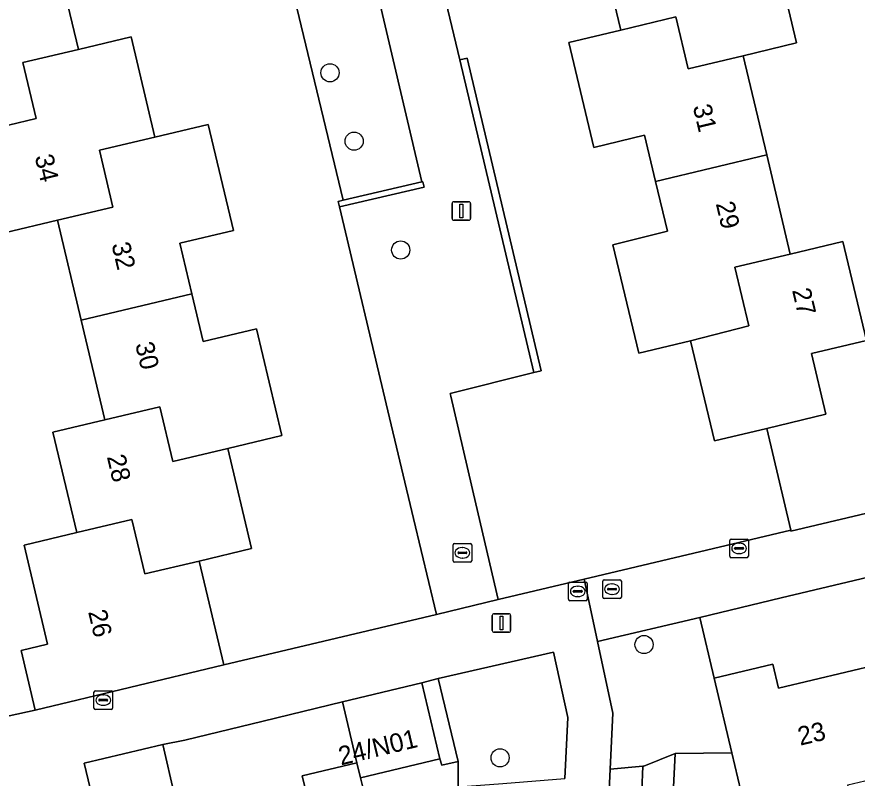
# Model space of a CAD drawing. Extents: x 158031 to 159244, y 380104 to 381214.
# Drawn here: x 158558.47 to 158603.72, y 380564.3 to 380605.27 of the extents above; entities that cross this region are included whole.
import ezdxf

# ---------------------------------------------------------------- set-up
doc = ezdxf.new("R2010")
doc.units = 0
for name, color, linetype in [('IMGEO_Boom', 7, 'Continuous'), ('IMGEO_Erf', 7, 'Continuous'), ('IMGEO_Groenvoorziening', 7, 'Continuous'), ('IMGEO_Haag', 7, 'Continuous'), ('IMGEO_Hek', 7, 'Continuous'), ('IMGEO_Kolk', 7, 'Continuous'), ('IMGEO_Lichtmast', 7, 'Continuous'), ('IMGEO_Muur', 7, 'Continuous'), ('IMGEO_Pand', 7, 'Continuous'), ('IMGEO_Pand_nummerreeks', 7, 'Continuous'), ('IMGEO_Rioolput', 7, 'Continuous'), ('IMGEO_Voetpad_open', 7, 'Continuous')]:
    doc.layers.add(name, color=color, linetype=linetype)

msp = doc.modelspace()

# ---------------------------------------------------------------- linework, layer by layer
at = {"layer": 'IMGEO_Boom'}
for centre in [(158575.331, 380602.258), (158576.63, 380598.577), (158579.139, 380592.722), (158592.242, 380571.494), (158584.49, 380565.4)]:
    msp.add_circle(centre, 0.489, dxfattribs=at)
at = {"layer": 'IMGEO_Erf'}
for points in [[(158605.083, 380631.145), (158600.816, 380630.128), (158600.132, 380632.937), (158593.802, 380631.413), (158595.127, 380625.857), (158598.022, 380626.548), (158599.302, 380621.183), (158600.415, 380621.448), (158601.113, 380618.522), (158601.811, 380615.597), (158600.674, 380615.326), (158601.946, 380609.991), (158599.152, 380609.324), (158600.456, 380603.862), (158597.583, 380603.176), (158598.849, 380597.84), (158600.115, 380592.507), (158602.951, 380593.184), (158604.223, 380587.854)], [(158560.521, 380608.825), (158561.782, 380603.515), (158564.626, 380604.19), (158565.906, 380598.799), (158568.772, 380599.479), (158570.128, 380593.773), (158567.241, 380593.087), (158567.887, 380590.367), (158568.497, 380587.796), (158571.367, 380588.478), (158572.731, 380582.735), (158569.823, 380582.044), (158571.104, 380576.654), (158568.294, 380575.986), (158569.614, 380570.407), (158581.059, 380573.111), (158579.83, 380578.272), (158578.449, 380584.071), (158575.836, 380595.048), (158575.768, 380595.341), (158576.045, 380595.405), (158568.811, 380625.425)], [(158581.039, 380608.348), (158582.321, 380602.951), (158582.71, 380603.044), (158584.076, 380597.294), (158586.697, 380586.218), (158586.308, 380586.126), (158581.801, 380585.008), (158581.834, 380584.867), (158583.188, 380579.066), (158584.392, 380573.91), (158589.01, 380575.006), (158600.141, 380577.647), (158598.844, 380583.125), (158596.027, 380582.452), (158594.751, 380587.841), (158591.958, 380587.18), (158590.569, 380592.999), (158593.501, 380593.742), (158592.863, 380596.413), (158592.271, 380598.895), (158589.531, 380598.241), (158588.184, 380603.886), (158590.985, 380604.554), (158589.669, 380610.068)], [(158556.22, 380567.266), (158559.465, 380567.962), (158558.704, 380571.177), (158560.128, 380571.516), (158558.862, 380576.844), (158561.693, 380577.517), (158560.409, 380582.922), (158563.212, 380583.588), (158561.937, 380588.955), (158560.663, 380594.32), (158557.814, 380593.643)], [(158604.992, 380575.285), (158599.633, 380574.004), (158595.241, 380572.953), (158596.013, 380569.69), (158599.173, 380570.439), (158599.482, 380569.152), (158604.916, 380570.436)], [(158553.968, 380552.397), (158559.261, 380553.662), (158564.553, 380554.927), (158563.873, 380557.771), (158569.353, 380559.081), (158568.639, 380561.887), (158574.136, 380563.196), (158573.841, 380564.431), (158576.775, 380565.13), (158575.997, 380568.414), (158571.732, 380567.37), (158567.524, 380566.352), (158566.324, 380566.12), (158566.968, 380563.395), (158562.735, 380562.395), (158562.411, 380563.764), (158561.202, 380563.476), (158561.852, 380560.752), (158557.732, 380559.77)]]:
    msp.add_lwpolyline(points, dxfattribs=at)
at = {"layer": 'IMGEO_Groenvoorziening'}
for points in [[(158572.549, 380629.31), (158577.606, 380632.115), (158577.006, 380634.495), (158513.999, 380619.504), (158514.738, 380616.109), (158514.853, 380615.602), (158539.919, 380621.532), (158540.514, 380619.041), (158544.703, 380620.034), (158544.781, 380619.707), (158551.277, 380621.284), (158560.098, 380623.379), (158568.811, 380625.425), (158576.045, 380595.405), (158580.273, 380596.383)], [(158582.321, 380602.951), (158583.687, 380597.202), (158586.308, 380586.126), (158586.697, 380586.218), (158584.076, 380597.294), (158582.71, 380603.044)], [(158596.013, 380569.69), (158595.241, 380572.953), (158589.733, 380571.652), (158590.561, 380567.811), (158590.42, 380564.795), (158592.171, 380564.947), (158592.223, 380564.952), (158593.917, 380565.64), (158596.968, 380565.666)], [(158588.141, 380567.575), (158587.371, 380571.085), (158581.153, 380569.659), (158582.225, 380565.209), (158582.225, 380563.837), (158584.63, 380564.025), (158587.983, 380564.288)], [(158593.917, 380565.64), (158592.223, 380564.952), (158592.171, 380564.947), (158591.693, 380553), (158591.715, 380553.005), (158593.322, 380553.3), (158593.308, 380553.366)], [(158598.421, 380559.539), (158596.968, 380565.666), (158593.917, 380565.64), (158593.308, 380553.366), (158593.322, 380553.3), (158594.72, 380546.596), (158601.138, 380548.103)], [(158582.225, 380563.837), (158582.225, 380565.209), (158581.354, 380565.011), (158581.253, 380565.337), (158576.967, 380564.321), (158577.482, 380562.322), (158577.8, 380561.087), (158579.262, 380555.01), (158579.136, 380554.979), (158581.06, 380547.199), (158581.672, 380544.726), (158581.954, 380543.586), (158584.154, 380544.098), (158582.221, 380550.822)], [(158592.171, 380564.947), (158590.42, 380564.795), (158589.848, 380552.582), (158591.693, 380553)]]:
    msp.add_lwpolyline(points, close=True, dxfattribs=at)
at = {"layer": 'IMGEO_Haag'}
msp.add_lwpolyline([(158582.321, 380602.951), (158583.687, 380597.202), (158586.308, 380586.126), (158586.697, 380586.218), (158584.076, 380597.294), (158582.71, 380603.044)], close=True, dxfattribs=at)
at = {"layer": 'IMGEO_Hek'}
for points in [[(158582.321, 380602.951), (158581.039, 380608.348)], [(158595.241, 380572.953), (158596.013, 380569.69)], [(158575.997, 380568.414), (158571.732, 380567.37)]]:
    msp.add_lwpolyline(points, dxfattribs=at)
at = {"layer": 'IMGEO_Kolk'}
for p, q in [((158582.037, 380576.929), (158582.889, 380576.929)), ((158596.859, 380576.243), (158596.859, 380577.095)), ((158596.934, 380577.169), (158597.786, 380577.169)), ((158597.347, 380576.949), (158597.372, 380576.949)), ((158597.86, 380577.095), (158597.86, 380576.243)), ((158581.962, 380576.003), (158581.962, 380576.855)), ((158582.264, 380576.472), (158582.662, 380576.472)), ((158582.45, 380576.709), (158582.475, 380576.709)), ((158582.963, 380576.855), (158582.963, 380576.003)), ((158597.118, 380576.663), (158597.118, 380576.675)), ((158597.556, 380576.626), (158597.158, 380576.626)), ((158597.161, 380576.712), (158597.559, 380576.712)), ((158597.602, 380576.675), (158597.602, 380576.663)), ((158582.221, 380576.423), (158582.221, 380576.435)), ((158582.659, 380576.386), (158582.261, 380576.386)), ((158582.473, 380576.149), (158582.448, 380576.149)), ((158582.705, 380576.435), (158582.705, 380576.423)), ((158597.786, 380576.169), (158596.934, 380576.169)), ((158597.37, 380576.389), (158597.345, 380576.389)), ((158582.889, 380575.929), (158582.037, 380575.929)), ((158562.621, 380568.078), (158562.621, 380568.93)), ((158562.696, 380569.004), (158563.548, 380569.004)), ((158563.109, 380568.784), (158563.134, 380568.784)), ((158563.622, 380568.93), (158563.622, 380568.078)), ((158562.88, 380568.498), (158562.88, 380568.51)), ((158563.318, 380568.461), (158562.92, 380568.461)), ((158562.923, 380568.547), (158563.321, 380568.547)), ((158563.364, 380568.51), (158563.364, 380568.498)), ((158563.548, 380568.004), (158562.696, 380568.004)), ((158563.132, 380568.224), (158563.107, 380568.224))]:
    msp.add_line(p, q, dxfattribs=at)
for points in [[(158582.037, 380576.929), (158582.889, 380576.929)], [(158596.859, 380576.243), (158596.859, 380577.095)], [(158596.934, 380577.169), (158597.786, 380577.169)], [(158597.86, 380577.095), (158597.86, 380576.243)], [(158581.962, 380576.003), (158581.962, 380576.855)], [(158582.963, 380576.855), (158582.963, 380576.003)], [(158597.786, 380576.169), (158596.934, 380576.169)], [(158582.889, 380575.929), (158582.037, 380575.929)], [(158562.621, 380568.078), (158562.621, 380568.93)], [(158562.696, 380569.004), (158563.548, 380569.004)], [(158563.622, 380568.93), (158563.622, 380568.078)], [(158563.548, 380568.004), (158562.696, 380568.004)]]:
    msp.add_lwpolyline(points, dxfattribs=at)
for centre, radius, start, end in [((158582.039, 380576.853), 0.0765, 91.552, 178.448), ((158582.039, 380576.853), 0.0765, 91.552, 178.448), ((158582.887, 380576.853), 0.0765, 1.552, 88.448), ((158582.887, 380576.853), 0.0765, 1.552, 88.448), ((158596.936, 380577.093), 0.0765, 91.552, 178.448), ((158596.936, 380577.093), 0.0765, 91.552, 178.448), ((158597.784, 380577.093), 0.0765, 1.552, 88.448), ((158597.784, 380577.093), 0.0765, 1.552, 88.448), ((158582.261, 380576.432), 0.0403, 85.8775, 175.7526), ((158582.666, 380576.434), 0.0386, 1.7309, 96.639), ((158597.158, 380576.672), 0.0403, 85.8775, 175.7526), ((158597.155, 380576.662), 0.0366, 178.938, 274.7102), ((158597.559, 380576.669), 0.043, 264.8664, 352.4533), ((158597.563, 380576.674), 0.0386, 1.7309, 96.639), ((158582.039, 380576.005), 0.0765, 181.552, 268.448), ((158582.039, 380576.005), 0.0765, 181.552, 268.448), ((158582.258, 380576.422), 0.0366, 178.938, 274.7102), ((158582.662, 380576.429), 0.043, 264.8664, 352.4533), ((158582.887, 380576.005), 0.0765, 271.552, 358.448), ((158582.887, 380576.005), 0.0765, 271.552, 358.448), ((158596.936, 380576.245), 0.0765, 181.552, 268.448), ((158596.936, 380576.245), 0.0765, 181.552, 268.448), ((158597.784, 380576.245), 0.0765, 271.552, 358.448), ((158597.784, 380576.245), 0.0765, 271.552, 358.448), ((158562.698, 380568.928), 0.0765, 91.552, 178.448), ((158562.698, 380568.928), 0.0765, 91.552, 178.448), ((158563.546, 380568.928), 0.0765, 1.552, 88.448), ((158563.546, 380568.928), 0.0765, 1.552, 88.448), ((158562.92, 380568.507), 0.0403, 85.8775, 175.7526), ((158562.917, 380568.497), 0.0366, 178.938, 274.7102), ((158563.321, 380568.504), 0.043, 264.8664, 352.4533), ((158563.325, 380568.509), 0.0386, 1.7309, 96.639), ((158562.698, 380568.08), 0.0765, 181.552, 268.448), ((158562.698, 380568.08), 0.0765, 181.552, 268.448), ((158563.546, 380568.08), 0.0765, 271.552, 358.448), ((158563.546, 380568.08), 0.0765, 271.552, 358.448)]:
    msp.add_arc(centre, radius, start, end, dxfattribs=at)
for centre, major_axis, ratio, start_param, end_param in [((158597.346, 380576.669), (-0.387, 0.002), 0.722429, 4.712389, 7.853982), ((158597.371, 380576.669), (-0.39, 0.002), 0.717154, 1.570796, 4.712389), ((158582.449, 380576.429), (-0.387, 0.002), 0.722429, 4.712389, 7.853982), ((158582.474, 380576.429), (-0.39, 0.002), 0.717154, 1.570796, 4.712389), ((158563.108, 380568.504), (-0.387, 0.002), 0.722429, 4.712389, 7.853982), ((158563.133, 380568.504), (-0.39, 0.002), 0.717154, 1.570796, 4.712389)]:
    msp.add_ellipse(centre, major_axis=major_axis, ratio=ratio, start_param=start_param, end_param=end_param, dxfattribs=at)
at = {"layer": 'IMGEO_Lichtmast'}
for p, q in [((158581.906, 380594.422), (158581.906, 380595.222)), ((158581.906, 380595.222), (158581.906, 380594.422)), ((158582.006, 380595.322), (158582.796, 380595.322)), ((158582.796, 380595.322), (158582.006, 380595.322)), ((158582.896, 380595.222), (158582.896, 380594.422)), ((158582.896, 380594.422), (158582.896, 380595.222)), ((158582.796, 380594.322), (158582.006, 380594.322)), ((158582.006, 380594.322), (158582.796, 380594.322)), ((158584.067, 380572.254), (158584.067, 380573.054)), ((158584.067, 380573.054), (158584.067, 380572.254)), ((158584.167, 380573.154), (158584.957, 380573.154)), ((158584.957, 380573.154), (158584.167, 380573.154)), ((158585.057, 380573.054), (158585.057, 380572.254)), ((158585.057, 380572.254), (158585.057, 380573.054)), ((158584.957, 380572.154), (158584.167, 380572.154)), ((158584.167, 380572.154), (158584.957, 380572.154))]:
    msp.add_line(p, q, dxfattribs=at)
for points in [[(158582.326, 380595.197), (158582.476, 380595.197), (158582.476, 380594.447), (158582.326, 380594.447), (158582.326, 380595.197)], [(158584.487, 380573.029), (158584.637, 380573.029), (158584.637, 380572.279), (158584.487, 380572.279), (158584.487, 380573.029)]]:
    msp.add_lwpolyline(points, dxfattribs=at)
for centre, start, end in [((158582.006, 380595.222), 90, 180), ((158582.006, 380595.222), 90, 180), ((158582.796, 380595.222), 0, 90), ((158582.796, 380595.222), 360, 90), ((158582.006, 380594.422), 180, 270), ((158582.006, 380594.422), 180, 270), ((158582.796, 380594.422), 270, 0), ((158582.796, 380594.422), 270, 0), ((158584.167, 380573.054), 90, 180), ((158584.167, 380573.054), 90, 180), ((158584.957, 380573.054), 0, 90), ((158584.957, 380573.054), 360, 90), ((158584.167, 380572.254), 180, 270), ((158584.167, 380572.254), 180, 270), ((158584.957, 380572.254), 270, 0), ((158584.957, 380572.254), 270, 0)]:
    msp.add_arc(centre, 0.1, start, end, dxfattribs=at)
at = {"layer": 'IMGEO_Muur'}
msp.add_lwpolyline([(158576.045, 380595.405), (158575.768, 380595.341), (158575.836, 380595.048), (158580.405, 380596.106), (158580.337, 380596.398), (158580.273, 380596.383)], close=True, dxfattribs=at)
for points in [[(158575.836, 380595.048), (158578.449, 380584.071)], [(158586.308, 380586.126), (158581.801, 380585.008), (158581.834, 380584.867)], [(158581.834, 380584.867), (158583.188, 380579.066)], [(158578.449, 380584.071), (158579.83, 380578.272)], [(158583.188, 380579.066), (158584.392, 380573.91), (158600.141, 380577.647)], [(158579.83, 380578.272), (158581.059, 380573.111), (158569.614, 380570.407)], [(158559.465, 380567.962), (158556.22, 380567.266), (158555.176, 380571.755)]]:
    msp.add_lwpolyline(points, dxfattribs=at)
at = {"layer": 'IMGEO_Pand'}
for points in [[(158597.583, 380603.176), (158600.456, 380603.862), (158599.152, 380609.324), (158596.163, 380608.61), (158595.484, 380611.455), (158592.494, 380610.742), (158589.669, 380610.068), (158590.985, 380604.554), (158593.951, 380605.261), (158594.618, 380602.468)], [(158561.782, 380603.515), (158560.521, 380608.825), (158550.524, 380606.452), (158551.208, 380603.572), (158552.405, 380603.857), (158553.697, 380598.419), (158556.52, 380599.089), (158559.508, 380599.798), (158558.794, 380602.806)], [(158597.583, 380603.176), (158594.618, 380602.468), (158593.951, 380605.261), (158590.985, 380604.554), (158588.184, 380603.886), (158589.531, 380598.241), (158592.271, 380598.895), (158592.863, 380596.413), (158598.849, 380597.84)], [(158561.782, 380603.515), (158558.794, 380602.806), (158559.508, 380599.798), (158556.52, 380599.089), (158557.814, 380593.643), (158560.663, 380594.32), (158563.648, 380595.029), (158562.922, 380598.091), (158565.906, 380598.799), (158564.626, 380604.19)], [(158561.937, 380588.955), (158567.887, 380590.367), (158567.241, 380593.087), (158570.128, 380593.773), (158568.772, 380599.479), (158565.906, 380598.799), (158562.922, 380598.091), (158563.648, 380595.029), (158560.663, 380594.32)], [(158592.863, 380596.413), (158593.501, 380593.742), (158590.569, 380592.999), (158591.958, 380587.18), (158594.751, 380587.841), (158597.879, 380588.637), (158597.125, 380591.793), (158600.115, 380592.507), (158598.849, 380597.84)], [(158604.223, 380587.854), (158602.951, 380593.184), (158600.115, 380592.507), (158597.125, 380591.793), (158597.879, 380588.637), (158594.751, 380587.841), (158596.027, 380582.452), (158598.844, 380583.125), (158602.032, 380583.886), (158601.254, 380587.146)], [(158561.937, 380588.955), (158563.212, 380583.588), (158566.167, 380584.29), (158566.868, 380581.342), (158569.823, 380582.044), (158572.731, 380582.735), (158571.367, 380588.478), (158568.497, 380587.796), (158567.887, 380590.367)], [(158604.223, 380587.854), (158601.254, 380587.146), (158602.032, 380583.886), (158598.844, 380583.125), (158600.141, 380577.647), (158600.153, 380577.595), (158610.3, 380579.998), (158610.285, 380580.06), (158610.216, 380580.352), (158609.501, 380583.371), (158608.352, 380583.097), (158607.056, 380588.53)], [(158569.823, 380582.044), (158566.868, 380581.342), (158566.167, 380584.29), (158563.212, 380583.588), (158560.409, 380582.922), (158561.693, 380577.517), (158564.671, 380578.225), (158565.368, 380575.291), (158568.294, 380575.986), (158571.104, 380576.654)], [(158561.693, 380577.517), (158558.862, 380576.844), (158560.128, 380571.516), (158558.704, 380571.177), (158559.465, 380567.962), (158569.614, 380570.407), (158568.294, 380575.986), (158565.368, 380575.291), (158564.671, 380578.225)], [(158605.584, 380567.585), (158604.916, 380570.436), (158599.482, 380569.152), (158599.173, 380570.439), (158596.013, 380569.69), (158596.968, 380565.666), (158598.421, 380559.539), (158603.938, 380560.847), (158603.209, 380563.955), (158606.267, 380564.671)], [(158576.967, 380564.321), (158581.253, 380565.337), (158580.283, 380569.431), (158575.997, 380568.414), (158576.775, 380565.13)], [(158566.324, 380566.12), (158562.091, 380565.12), (158562.411, 380563.764), (158562.735, 380562.395), (158566.968, 380563.395)], [(158573.758, 380553.686), (158579.136, 380554.979), (158579.262, 380555.01), (158577.8, 380561.087), (158577.482, 380562.322), (158576.967, 380564.321), (158576.775, 380565.13), (158573.841, 380564.431), (158574.136, 380563.196), (158568.639, 380561.887), (158569.353, 380559.081), (158570.05, 380556.164), (158572.997, 380556.868)]]:
    msp.add_lwpolyline(points, close=True, dxfattribs=at)
at = {"layer": 'IMGEO_Rioolput'}
for p, q in [((158588.173, 380573.929), (158588.173, 380574.781)), ((158588.248, 380574.855), (158589.1, 380574.855)), ((158589.174, 380574.781), (158589.174, 380573.929)), ((158590.018, 380574.048), (158590.018, 380574.9)), ((158590.093, 380574.974), (158590.945, 380574.974)), ((158590.506, 380574.754), (158590.531, 380574.754)), ((158591.019, 380574.9), (158591.019, 380574.048)), ((158588.432, 380574.349), (158588.432, 380574.361)), ((158588.87, 380574.312), (158588.472, 380574.312)), ((158588.475, 380574.398), (158588.873, 380574.398)), ((158588.661, 380574.635), (158588.686, 380574.635)), ((158588.916, 380574.361), (158588.916, 380574.349)), ((158590.277, 380574.468), (158590.277, 380574.48)), ((158590.715, 380574.431), (158590.317, 380574.431)), ((158590.32, 380574.517), (158590.718, 380574.517)), ((158590.529, 380574.194), (158590.504, 380574.194)), ((158590.761, 380574.48), (158590.761, 380574.468)), ((158589.1, 380573.855), (158588.248, 380573.855)), ((158588.684, 380574.075), (158588.659, 380574.075)), ((158590.945, 380573.974), (158590.093, 380573.974))]:
    msp.add_line(p, q, dxfattribs=at)
for points in [[(158588.173, 380573.929), (158588.173, 380574.781)], [(158588.248, 380574.855), (158589.1, 380574.855)], [(158589.174, 380574.781), (158589.174, 380573.929)], [(158590.018, 380574.048), (158590.018, 380574.9)], [(158590.093, 380574.974), (158590.945, 380574.974)], [(158591.019, 380574.9), (158591.019, 380574.048)], [(158589.1, 380573.855), (158588.248, 380573.855)], [(158590.945, 380573.974), (158590.093, 380573.974)]]:
    msp.add_lwpolyline(points, dxfattribs=at)
for centre, radius, start, end in [((158588.25, 380574.779), 0.0765, 91.552, 178.448), ((158588.25, 380574.779), 0.0765, 91.552, 178.448), ((158589.098, 380574.779), 0.0765, 1.552, 88.448), ((158589.098, 380574.779), 0.0765, 1.552, 88.448), ((158590.095, 380574.898), 0.0765, 91.552, 178.448), ((158590.095, 380574.898), 0.0765, 91.552, 178.448), ((158590.943, 380574.898), 0.0765, 1.552, 88.448), ((158590.943, 380574.898), 0.0765, 1.552, 88.448), ((158588.472, 380574.358), 0.0403, 85.8775, 175.7526), ((158588.469, 380574.348), 0.0366, 178.938, 274.7102), ((158588.873, 380574.355), 0.043, 264.8664, 352.4533), ((158588.877, 380574.36), 0.0386, 1.7309, 96.639), ((158590.317, 380574.477), 0.0403, 85.8775, 175.7526), ((158590.314, 380574.467), 0.0366, 178.938, 274.7102), ((158590.718, 380574.474), 0.043, 264.8664, 352.4533), ((158590.722, 380574.479), 0.0386, 1.7309, 96.639), ((158588.25, 380573.931), 0.0765, 181.552, 268.448), ((158588.25, 380573.931), 0.0765, 181.552, 268.448), ((158589.098, 380573.931), 0.0765, 271.552, 358.448), ((158589.098, 380573.931), 0.0765, 271.552, 358.448), ((158590.095, 380574.05), 0.0765, 181.552, 268.448), ((158590.095, 380574.05), 0.0765, 181.552, 268.448), ((158590.943, 380574.05), 0.0765, 271.552, 358.448), ((158590.943, 380574.05), 0.0765, 271.552, 358.448)]:
    msp.add_arc(centre, radius, start, end, dxfattribs=at)
for centre, major_axis, ratio, start_param, end_param in [((158590.505, 380574.474), (-0.387, 0.002), 0.722429, 4.712389, 7.853982), ((158590.53, 380574.474), (-0.39, 0.002), 0.717154, 1.570796, 4.712389), ((158588.66, 380574.355), (-0.387, 0.002), 0.722429, 4.712389, 7.853982), ((158588.685, 380574.355), (-0.39, 0.002), 0.717154, 1.570796, 4.712389)]:
    msp.add_ellipse(centre, major_axis=major_axis, ratio=ratio, start_param=start_param, end_param=end_param, dxfattribs=at)
at = {"layer": 'IMGEO_Voetpad_open'}
for points in [[(158581.039, 380608.348), (158579.849, 380613.369), (158576.547, 380627.403), (158582.013, 380628.69), (158580.413, 380635.282), (158577.006, 380634.495), (158577.606, 380632.115), (158572.549, 380629.31), (158580.273, 380596.383), (158580.337, 380596.398), (158580.405, 380596.106), (158575.836, 380595.048), (158578.449, 380584.071), (158579.83, 380578.272), (158581.059, 380573.111), (158584.392, 380573.91), (158583.188, 380579.066), (158581.834, 380584.867), (158581.801, 380585.008), (158586.308, 380586.126), (158583.687, 380597.202), (158582.321, 380602.951)], [(158581.253, 380565.337), (158581.354, 380565.011), (158582.225, 380565.209), (158581.153, 380569.659), (158580.283, 380569.431)]]:
    msp.add_lwpolyline(points, close=True, dxfattribs=at)
for points in [[(158610.3, 380579.998), (158600.153, 380577.595), (158600.141, 380577.647), (158589.01, 380575.006), (158589.733, 380571.652), (158595.241, 380572.953), (158599.633, 380574.004), (158604.992, 380575.285)], [(158589.848, 380552.582), (158590.42, 380564.795), (158590.561, 380567.811), (158589.733, 380571.652), (158589.01, 380575.006), (158584.392, 380573.91), (158581.059, 380573.111), (158569.614, 380570.407), (158559.465, 380567.962), (158556.22, 380567.266)], [(158562.411, 380563.764), (158562.091, 380565.12), (158566.324, 380566.12), (158567.524, 380566.352), (158571.732, 380567.37), (158575.997, 380568.414), (158580.283, 380569.431), (158581.153, 380569.659), (158587.371, 380571.085), (158588.141, 380567.575), (158587.983, 380564.288)]]:
    msp.add_lwpolyline(points, dxfattribs=at)

# ---------------------------------------------------------------- texts
at = {"layer": 'IMGEO_Pand_nummerreeks'}
for s, rotation, p in [('31', 283.347, (158594.859, 380600.445)), ('34', 283.3659, (158559.427, 380597.752)), ('29', 283.3542, (158596.099, 380595.22)), ('32', 283.3583, (158563.561, 380593.027)), ('27', 283.4225, (158600.205, 380590.561)), ('30', 283.3636, (158564.836, 380587.655)), ('28', 283.3634, (158563.312, 380581.603)), ('26', 283.3663, (158562.304, 380573.256)), ('23', 13.3728, (158600.648, 380566.05)), ('24/N01', 13.4382, (158575.921, 380564.989))]:
    msp.add_text(s, height=1, rotation=rotation, dxfattribs=at).set_placement(p)

doc.saveas('drawing.dxf')
